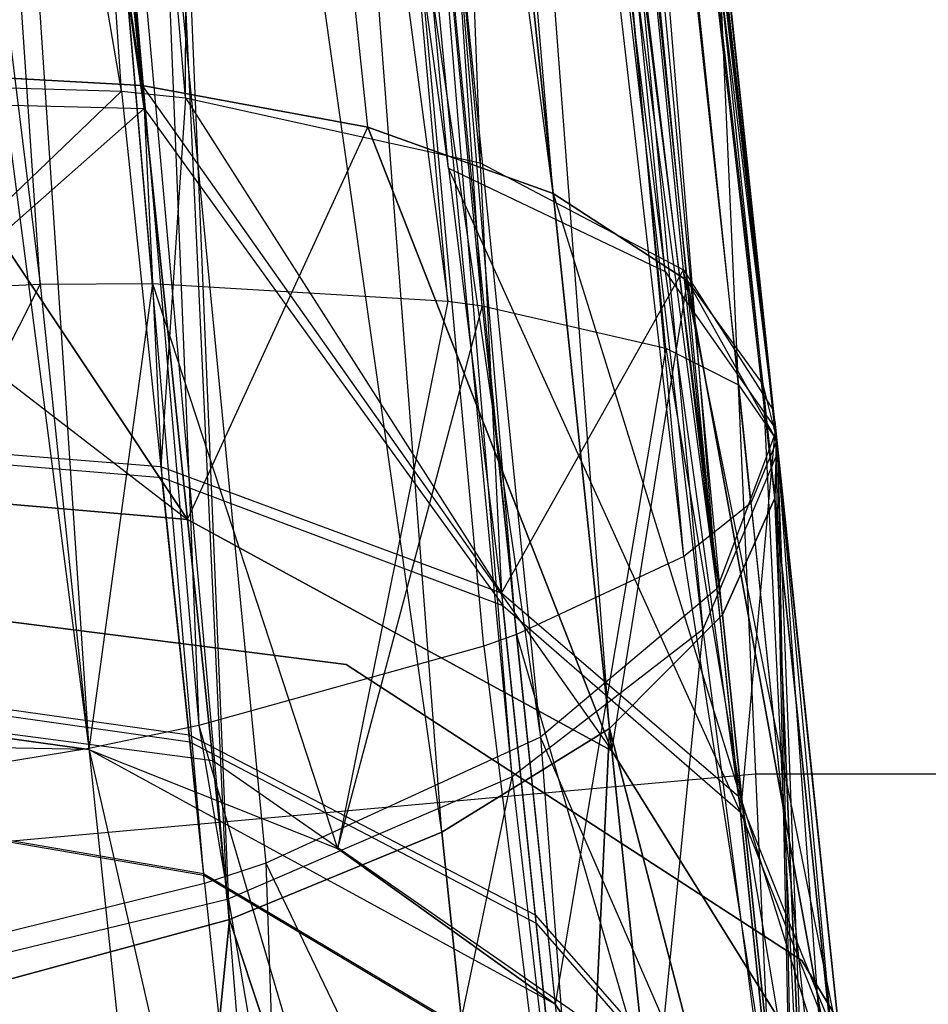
# Model space of a CAD drawing. Extents: x 0.3 to 7.1, y -3.38 to 3.38.
# Tile 272 of 604: x 3.56 to 3.64, y 1.57 to 1.65. Entities that reach past the tile are written whole.
import ezdxf

# ---------------------------------------------------------------- set-up
doc = ezdxf.new("R2010")
doc.units = 0
doc.header["$LTSCALE"] = 2.54
doc.layers.get('0').update_dxf_attribs({"linetype": 'CONTINUOUS'})

# ---------------------------------------------------------------- blocks, each defined once
blk = doc.blocks.new('SINGLES_AVVSTL_STL')
at = {"color": 0}
for p, q in [((3.569784, 1.64829, 20.243616), (3.486107, 2.22878, 19.891493)), ((3.569784, 1.64829, 20.243616), (3.486107, 2.22878, 19.891493)), ((3.569784, 1.64829, 20.445253), (3.486107, 2.22878, 20.797375)), ((3.569784, 1.64829, 20.445253), (3.486107, 2.22878, 20.797375)), ((3.569784, 1.64829, 20.243616), (3.529693, 2.219534, 19.87401)), ((3.590126, 1.644558, 20.231227), (3.529693, 2.219534, 19.87401)), ((3.569784, 1.64829, 20.243616), (3.529693, 2.219534, 19.87401)), ((3.590126, 1.644558, 20.231227), (3.529693, 2.219534, 19.87401)), ((3.606828, 1.638578, 20.214905), (3.529693, 2.219534, 19.87401)), ((3.606828, 1.638578, 20.214905), (3.529693, 2.219534, 19.87401)), ((3.529693, 2.219534, 20.814859), (3.569784, 1.64829, 20.445253)), ((3.606828, 1.638578, 20.473964), (3.529693, 2.219534, 20.814859)), ((3.606828, 1.638578, 20.473964), (3.529693, 2.219534, 20.814859)), ((3.590126, 1.644558, 20.45764), (3.529693, 2.219534, 20.814859)), ((3.590126, 1.644558, 20.45764), (3.529693, 2.219534, 20.814859)), ((3.529693, 2.219534, 20.814859), (3.569784, 1.64829, 20.445253)), ((3.569966, 1.646235, 54.621161), (3.490136, 2.205247, 54.286096)), ((3.569966, 1.646235, 54.621161), (3.490136, 2.205247, 54.286096)), ((3.569966, 1.646235, 54.621161), (3.521299, 2.200051, 54.275165)), ((3.569966, 1.646235, 54.621161), (3.521299, 2.200051, 54.275165)), ((3.59738, 1.640864, 54.602515), (3.521299, 2.200051, 54.275165)), ((3.59738, 1.640864, 54.602515), (3.521299, 2.200051, 54.275165)), ((3.606828, 1.638578, 20.214905), (3.559279, 2.198157, 19.84305)), ((3.618922, 1.630699, 20.195596), (3.559279, 2.198157, 19.84305)), ((3.606828, 1.638578, 20.214905), (3.559279, 2.198157, 19.84305)), ((3.618922, 1.630699, 20.195596), (3.559279, 2.198157, 19.84305)), ((3.626965, 1.616343, 20.163519), (3.559279, 2.198157, 19.84305)), ((3.626965, 1.616343, 20.163519), (3.559279, 2.198157, 19.84305)), ((3.618922, 1.630699, 20.493272), (3.559279, 2.198157, 20.845819)), ((3.559279, 2.198157, 20.845819), (3.625702, 1.621378, 20.514445)), ((3.618922, 1.630699, 20.493272), (3.559279, 2.198157, 20.845819)), ((3.606828, 1.638578, 20.473964), (3.559279, 2.198157, 20.845819)), ((3.606828, 1.638578, 20.473964), (3.559279, 2.198157, 20.845819)), ((3.626777, 1.611157, 20.536252), (3.559279, 2.198157, 20.845819)), ((3.626777, 1.611157, 20.536252), (3.559279, 2.198157, 20.845819)), ((3.626965, 1.616343, 20.525349), (3.559279, 2.198157, 20.845819)), ((3.626965, 1.616343, 20.525349), (3.559279, 2.198157, 20.845819)), ((3.559279, 2.198157, 20.845819), (3.625702, 1.621378, 20.514445)), ((3.59738, 1.640864, 54.602515), (3.546701, 2.188665, 54.257025)), ((3.59738, 1.640864, 54.602515), (3.546701, 2.188665, 54.257025)), ((3.616916, 1.631546, 54.576813), (3.546701, 2.188665, 54.257025)), ((3.616916, 1.631546, 54.576813), (3.546701, 2.188665, 54.257025)), ((3.492039, 2.187131, 61.184674), (3.560607, 1.630412, 61.518219)), ((3.492039, 2.187131, 61.184674), (3.560607, 1.630412, 61.518219)), ((3.523194, 2.182017, 61.173676), (3.597324, 1.628887, 61.494293)), ((3.560607, 1.630412, 61.518219), (3.523194, 2.182017, 61.173676)), ((3.560607, 1.630412, 61.518219), (3.523194, 2.182017, 61.173676)), ((3.570723, 1.63047, 61.513751), (3.523194, 2.182017, 61.173676)), ((3.570723, 1.63047, 61.513751), (3.523194, 2.182017, 61.173676)), ((3.523194, 2.182017, 61.173676), (3.597324, 1.628887, 61.494293)), ((3.616916, 1.631546, 54.576813), (3.563105, 2.173268, 54.23493)), ((3.616916, 1.631546, 54.576813), (3.563105, 2.173268, 54.23493)), ((3.626809, 1.617455, 54.542621), (3.563105, 2.173268, 54.23493)), ((3.626809, 1.617455, 54.542621), (3.563105, 2.173268, 54.23493)), ((3.597324, 1.628887, 61.494293), (3.548582, 2.170768, 61.155432)), ((3.597324, 1.628887, 61.494293), (3.548582, 2.170768, 61.155432)), ((3.600412, 1.628475, 61.491022), (3.548582, 2.170768, 61.155432)), ((3.600412, 1.628475, 61.491022), (3.548582, 2.170768, 61.155432)), ((3.626965, 1.616343, 20.163519), (3.568087, 2.169546, 19.805704)), ((3.626777, 1.611157, 20.152617), (3.568087, 2.169546, 19.805704)), ((3.626965, 1.616343, 20.163519), (3.568087, 2.169546, 19.805704)), ((3.626777, 1.611157, 20.152617), (3.568087, 2.169546, 19.805704)), ((3.622082, 1.600629, 20.131442), (3.568087, 2.169546, 19.805704)), ((3.622082, 1.600629, 20.131442), (3.568087, 2.169546, 19.805704)), ((3.611891, 1.590408, 20.576735), (3.568087, 2.169546, 20.883165)), ((3.622082, 1.600629, 20.557425), (3.568087, 2.169546, 20.883165)), ((3.611891, 1.590408, 20.576735), (3.568087, 2.169546, 20.883165)), ((3.622082, 1.600629, 20.557425), (3.568087, 2.169546, 20.883165)), ((3.626777, 1.611157, 20.536252), (3.568087, 2.169546, 20.883165)), ((3.626777, 1.611157, 20.536252), (3.568087, 2.169546, 20.883165)), ((3.566581, 2.161951, 55.277826), (3.621577, 1.602974, 54.944061)), ((3.566581, 2.161951, 55.277826), (3.621577, 1.602974, 54.944061)), ((3.564969, 2.155538, 61.133215), (3.626965, 1.616343, 61.424725)), ((3.564969, 2.155538, 61.133215), (3.626965, 1.616343, 61.424725)), ((3.564969, 2.155538, 61.133215), (3.623521, 1.621363, 61.448633)), ((3.600412, 1.628475, 61.491022), (3.564969, 2.155538, 61.133215)), ((3.600412, 1.628475, 61.491022), (3.564969, 2.155538, 61.133215)), ((3.616975, 1.624658, 61.466327), (3.564969, 2.155538, 61.133215)), ((3.616975, 1.624658, 61.466327), (3.564969, 2.155538, 61.133215)), ((3.564969, 2.155538, 61.133215), (3.623521, 1.621363, 61.448633)), ((3.626809, 1.617455, 54.542621), (3.57042, 2.154328, 54.209503)), ((3.626809, 1.617455, 54.542621), (3.57042, 2.154328, 54.209503)), ((3.626965, 1.616343, 54.540076), (3.57042, 2.154328, 54.209503)), ((3.626965, 1.616343, 54.540076), (3.57042, 2.154328, 54.209503)), ((3.556626, 2.143469, 55.299866), (3.621577, 1.602974, 54.944061)), ((3.556626, 2.143469, 55.299866), (3.621577, 1.602974, 54.944061)), ((3.622082, 1.600629, 20.131442), (3.5541, 2.140255, 19.770528)), ((3.611891, 1.590408, 20.112134), (3.5541, 2.140255, 19.770528)), ((3.622082, 1.600629, 20.131442), (3.5541, 2.140255, 19.770528)), ((3.611891, 1.590408, 20.112134), (3.5541, 2.140255, 19.770528)), ((3.596797, 1.581087, 20.095811), (3.5541, 2.140255, 19.770528)), ((3.596797, 1.581087, 20.095811), (3.5541, 2.140255, 19.770528)), ((3.5541, 2.140255, 20.918341), (3.611891, 1.590408, 20.576735)), ((3.577676, 1.573206, 20.605446), (3.5541, 2.140255, 20.918341)), ((3.577676, 1.573206, 20.605446), (3.5541, 2.140255, 20.918341)), ((3.596797, 1.581087, 20.593057), (3.5541, 2.140255, 20.918341)), ((3.596797, 1.581087, 20.593057), (3.5541, 2.140255, 20.918341)), ((3.5541, 2.140255, 20.918341), (3.611891, 1.590408, 20.576735)), ((3.568972, 2.1392, 54.190179), (3.620301, 1.59933, 54.503357)), ((3.626965, 1.616343, 54.540076), (3.568972, 2.1392, 54.190179)), ((3.626965, 1.616343, 54.540076), (3.568972, 2.1392, 54.190179)), ((3.627043, 1.615224, 54.537524), (3.568972, 2.1392, 54.190179)), ((3.627043, 1.615224, 54.537524), (3.568972, 2.1392, 54.190179)), ((3.568972, 2.1392, 54.190179), (3.620301, 1.59933, 54.503357)), ((3.55024, 2.136552, 55.307764), (3.621577, 1.602974, 54.944061)), ((3.55024, 2.136552, 55.307764), (3.621577, 1.602974, 54.944061)), ((3.55024, 2.136552, 55.307764), (3.605675, 1.589628, 54.970453)), ((3.55024, 2.136552, 55.307764), (3.605675, 1.589628, 54.970453)), ((3.626965, 1.616343, 61.424725), (3.572263, 2.13679, 61.107635)), ((3.626965, 1.616343, 61.424725), (3.572263, 2.13679, 61.107635)), ((3.624641, 1.610706, 61.400812), (3.5708, 2.121808, 61.088202)), ((3.624641, 1.610706, 61.400812), (3.5708, 2.121808, 61.088202)), ((3.618598, 1.605895, 61.382367), (3.5708, 2.121808, 61.088202)), ((3.618598, 1.605895, 61.382367), (3.5708, 2.121808, 61.088202)), ((3.575426, 1.576456, 54.992926), (3.528043, 2.120885, 55.324622)), ((3.528043, 2.120885, 55.324622), (3.605675, 1.589628, 54.970453)), ((3.528043, 2.120885, 55.324622), (3.605675, 1.589628, 54.970453)), ((3.528043, 2.120885, 55.324622), (3.58095, 1.578284, 54.990125)), ((3.528043, 2.120885, 55.324622), (3.58095, 1.578284, 54.990125)), ((3.575426, 1.576456, 54.992926), (3.528043, 2.120885, 55.324622)), ((3.620301, 1.59933, 54.503357), (3.558994, 2.120938, 54.167969)), ((3.620301, 1.59933, 54.503357), (3.558994, 2.120938, 54.167969)), ((3.603141, 1.586056, 54.47771), (3.558994, 2.120938, 54.167969)), ((3.603141, 1.586056, 54.47771), (3.558994, 2.120938, 54.167969)), ((3.596797, 1.581087, 20.095811), (3.520521, 2.116996, 19.745581)), ((3.596797, 1.581087, 20.095811), (3.520521, 2.116996, 19.745581)), ((3.577676, 1.573206, 20.083424), (3.520521, 2.116996, 19.745581)), ((3.577676, 1.573206, 20.083424), (3.520521, 2.116996, 19.745581)), ((3.577676, 1.573206, 20.605446), (3.520521, 2.116996, 20.943288)), ((3.577676, 1.573206, 20.605446), (3.520521, 2.116996, 20.943288)), ((3.603141, 1.586056, 54.47771), (3.5526, 2.114099, 54.16001)), ((3.603141, 1.586056, 54.47771), (3.5526, 2.114099, 54.16001)), ((3.577456, 1.575004, 54.459106), (3.5526, 2.114099, 54.16001)), ((3.577456, 1.575004, 54.459106), (3.5526, 2.114099, 54.16001)), ((3.618598, 1.605895, 61.382367), (3.560805, 2.103713, 61.065863)), ((3.618598, 1.605895, 61.382367), (3.560805, 2.103713, 61.065863)), ((3.603524, 1.598869, 61.358423), (3.560805, 2.103713, 61.065863)), ((3.603524, 1.598869, 61.358423), (3.560805, 2.103713, 61.065863)), ((3.577456, 1.575004, 54.459106), (3.530386, 2.098599, 54.143024)), ((3.577456, 1.575004, 54.459106), (3.530386, 2.098599, 54.143024)), ((3.554404, 2.096934, 61.057855), (3.574914, 1.590677, 61.335699)), ((3.603524, 1.598869, 61.358423), (3.554404, 2.096934, 61.057855)), ((3.603524, 1.598869, 61.358423), (3.554404, 2.096934, 61.057855)), ((3.600579, 1.597812, 61.355139), (3.554404, 2.096934, 61.057855)), ((3.600579, 1.597812, 61.355139), (3.554404, 2.096934, 61.057855)), ((3.554404, 2.096934, 61.057855), (3.574914, 1.590677, 61.335699)), ((3.532176, 2.081562, 61.040771), (3.565001, 1.588612, 61.331226)), ((3.532176, 2.081562, 61.040771), (3.565001, 1.588612, 61.331226)), ((3.532176, 2.081562, 61.040771), (3.574914, 1.590677, 61.335699)), ((3.532176, 2.081562, 61.040771), (3.574914, 1.590677, 61.335699)), ((3.502179, 2.070325, 61.030176), (3.565001, 1.588612, 61.331226)), ((3.502179, 2.070325, 61.030176), (3.565001, 1.588612, 61.331226)), ((3.567928, 1.647797, 54.828809), (3.517854, 1.941519, 54.981293)), ((3.567928, 1.647797, 54.828809), (3.517854, 1.941519, 54.981293)), ((3.573706, 1.647176, 54.831622), (3.548891, 1.937522, 54.993054)), ((3.573706, 1.647176, 54.831622), (3.548891, 1.937522, 54.993054)), ((3.567928, 1.647797, 54.828809), (3.548891, 1.937522, 54.993054)), ((3.567928, 1.647797, 54.828809), (3.548891, 1.937522, 54.993054)), ((3.573706, 1.647176, 54.831622), (3.574084, 1.928127, 55.012573)), ((3.573706, 1.647176, 54.831622), (3.574084, 1.928127, 55.012573)), ((3.600234, 1.64134, 54.851343), (3.574084, 1.928127, 55.012573)), ((3.600234, 1.64134, 54.851343), (3.574084, 1.928127, 55.012573)), ((3.590234, 1.915154, 55.036346), (3.600234, 1.64134, 54.851343)), ((3.626645, 1.619077, 54.908606), (3.590234, 1.915154, 55.036346)), ((3.626645, 1.619077, 54.908606), (3.590234, 1.915154, 55.036346)), ((3.618561, 1.631698, 54.877795), (3.590234, 1.915154, 55.036346)), ((3.618561, 1.631698, 54.877795), (3.590234, 1.915154, 55.036346)), ((3.590234, 1.915154, 55.036346), (3.600234, 1.64134, 54.851343)), ((3.626645, 1.619077, 54.908606), (3.597256, 1.899005, 55.063708)), ((3.626783, 1.618069, 54.910938), (3.597256, 1.899005, 55.063708)), ((3.626783, 1.618069, 54.910938), (3.597256, 1.899005, 55.063708)), ((3.626857, 1.617055, 54.913275), (3.597256, 1.899005, 55.063708)), ((3.626857, 1.617055, 54.913275), (3.597256, 1.899005, 55.063708)), ((3.597256, 1.899005, 55.063708), (3.621577, 1.602974, 54.944061)), ((3.626645, 1.619077, 54.908606), (3.597256, 1.899005, 55.063708)), ((3.597256, 1.899005, 55.063708), (3.621577, 1.602974, 54.944061)), ((3.618026, 1.742858, 4.980933), (3.625058, 1.586284, 5.149403)), ((3.618026, 1.742858, 4.980933), (3.625058, 1.586284, 5.149403)), ((3.57389, 1.609232, 20.274507), (3.546986, 1.649558, 20.251349)), ((3.57389, 1.609232, 20.274507), (3.546986, 1.649558, 20.251349)), ((3.569784, 1.64829, 20.243616), (3.546986, 1.649558, 20.251349)), ((3.546986, 1.649558, 20.43752), (3.57389, 1.609232, 20.414363)), ((3.546986, 1.649558, 20.43752), (3.57389, 1.609232, 20.414363)), ((3.546986, 1.649558, 20.43752), (3.569784, 1.64829, 20.445253)), ((3.569784, 1.64829, 20.243616), (3.546986, 1.649558, 20.251349)), ((3.546986, 1.649558, 20.43752), (3.569784, 1.64829, 20.445253)), ((3.523056, 1.648289, 20.434892), (3.57389, 1.609232, 20.414363)), ((3.523056, 1.648289, 20.434892), (3.57389, 1.609232, 20.414363)), ((3.541956, 1.648556, 54.820831), (3.567928, 1.647797, 54.828809)), ((3.541956, 1.648556, 54.820831), (3.567928, 1.647797, 54.828809)), ((3.57389, 1.609232, 20.274507), (3.569784, 1.64829, 20.243616)), ((3.57389, 1.609232, 20.274507), (3.569784, 1.64829, 20.243616)), ((3.590126, 1.644558, 20.231227), (3.569784, 1.64829, 20.243616)), ((3.569784, 1.64829, 20.445253), (3.57389, 1.609232, 20.414363)), ((3.569784, 1.64829, 20.445253), (3.57389, 1.609232, 20.414363)), ((3.569784, 1.64829, 20.445253), (3.612103, 1.588398, 20.434276)), ((3.569784, 1.64829, 20.445253), (3.590126, 1.644558, 20.45764)), ((3.569784, 1.64829, 20.445253), (3.612103, 1.588398, 20.434276)), ((3.590126, 1.644558, 20.231227), (3.569784, 1.64829, 20.243616)), ((3.569784, 1.64829, 20.445253), (3.590126, 1.644558, 20.45764)), ((3.535642, 1.616812, 54.801038), (3.567928, 1.647797, 54.828809)), ((3.535642, 1.616812, 54.801038), (3.567928, 1.647797, 54.828809)), ((3.53777, 1.647056, 54.630664), (3.569966, 1.646235, 54.621161)), ((3.53777, 1.647056, 54.630664), (3.569966, 1.646235, 54.621161)), ((3.567928, 1.647797, 54.828809), (3.571484, 1.613955, 54.808636)), ((3.567928, 1.647797, 54.828809), (3.571484, 1.613955, 54.808636)), ((3.567928, 1.647797, 54.828809), (3.573706, 1.647176, 54.831622)), ((3.567928, 1.647797, 54.828809), (3.573706, 1.647176, 54.831622)), ((3.573706, 1.647176, 54.831622), (3.571484, 1.613955, 54.808636)), ((3.573706, 1.647176, 54.831622), (3.571484, 1.613955, 54.808636)), ((3.573706, 1.647176, 54.831622), (3.602167, 1.602594, 54.825372)), ((3.573706, 1.647176, 54.831622), (3.602167, 1.602594, 54.825372)), ((3.573706, 1.647176, 54.831622), (3.600234, 1.64134, 54.851343)), ((3.573706, 1.647176, 54.831622), (3.600234, 1.64134, 54.851343)), ((3.535732, 1.615961, 54.650024), (3.569966, 1.646235, 54.621161)), ((3.535732, 1.615961, 54.650024), (3.569966, 1.646235, 54.621161)), ((3.569966, 1.646235, 54.621161), (3.602285, 1.60147, 54.625934)), ((3.569966, 1.646235, 54.621161), (3.602285, 1.60147, 54.625934)), ((3.569966, 1.646235, 54.621161), (3.571582, 1.613019, 54.642499)), ((3.569966, 1.646235, 54.621161), (3.571582, 1.613019, 54.642499)), ((3.57389, 1.609232, 20.274507), (3.590126, 1.644558, 20.231227)), ((3.57389, 1.609232, 20.274507), (3.590126, 1.644558, 20.231227)), ((3.612103, 1.588398, 20.254593), (3.590126, 1.644558, 20.231227)), ((3.612103, 1.588398, 20.254593), (3.590126, 1.644558, 20.231227)), ((3.606828, 1.638578, 20.214905), (3.590126, 1.644558, 20.231227)), ((3.590126, 1.644558, 20.45764), (3.612103, 1.588398, 20.434276)), ((3.590126, 1.644558, 20.45764), (3.612103, 1.588398, 20.434276)), ((3.590126, 1.644558, 20.45764), (3.606828, 1.638578, 20.473964)), ((3.606828, 1.638578, 20.214905), (3.590126, 1.644558, 20.231227)), ((3.590126, 1.644558, 20.45764), (3.606828, 1.638578, 20.473964)), ((3.59738, 1.640864, 54.602515), (3.602285, 1.60147, 54.625934)), ((3.59738, 1.640864, 54.602515), (3.616916, 1.631546, 54.576813)), ((3.623692, 1.582873, 54.602551), (3.59738, 1.640864, 54.602515)), ((3.59738, 1.640864, 54.602515), (3.602285, 1.60147, 54.625934)), ((3.59738, 1.640864, 54.602515), (3.616916, 1.631546, 54.576813)), ((3.623692, 1.582873, 54.602551), (3.59738, 1.640864, 54.602515)), ((3.600234, 1.64134, 54.851343), (3.602167, 1.602594, 54.825372)), ((3.600234, 1.64134, 54.851343), (3.602167, 1.602594, 54.825372)), ((3.600234, 1.64134, 54.851343), (3.618561, 1.631698, 54.877795)), ((3.600234, 1.64134, 54.851343), (3.618561, 1.631698, 54.877795)), ((3.612103, 1.588398, 20.254593), (3.606828, 1.638578, 20.214905)), ((3.612103, 1.588398, 20.254593), (3.606828, 1.638578, 20.214905)), ((3.618922, 1.630699, 20.195596), (3.606828, 1.638578, 20.214905)), ((3.606828, 1.638578, 20.473964), (3.612103, 1.588398, 20.434276)), ((3.606828, 1.638578, 20.473964), (3.612103, 1.588398, 20.434276)), ((3.606828, 1.638578, 20.473964), (3.632625, 1.555514, 20.462355)), ((3.606828, 1.638578, 20.473964), (3.618922, 1.630699, 20.493272)), ((3.606828, 1.638578, 20.473964), (3.632625, 1.555514, 20.462355)), ((3.618922, 1.630699, 20.195596), (3.606828, 1.638578, 20.214905)), ((3.606828, 1.638578, 20.473964), (3.618922, 1.630699, 20.493272)), ((3.602167, 1.602594, 54.825372), (3.618561, 1.631698, 54.877795)), ((3.602167, 1.602594, 54.825372), (3.618561, 1.631698, 54.877795)), ((3.616916, 1.631546, 54.576813), (3.626809, 1.617455, 54.542621)), ((3.616916, 1.631546, 54.576813), (3.626809, 1.617455, 54.542621)), ((3.616916, 1.631546, 54.576813), (3.623692, 1.582873, 54.602551)), ((3.616916, 1.631546, 54.576813), (3.623692, 1.582873, 54.602551)), ((3.632736, 1.561435, 54.876276), (3.618561, 1.631698, 54.877795)), ((3.618561, 1.631698, 54.877795), (3.626645, 1.619077, 54.908606)), ((3.632736, 1.561435, 54.876276), (3.618561, 1.631698, 54.877795)), ((3.623547, 1.584262, 54.848981), (3.618561, 1.631698, 54.877795)), ((3.623547, 1.584262, 54.848981), (3.618561, 1.631698, 54.877795)), ((3.618561, 1.631698, 54.877795), (3.626645, 1.619077, 54.908606)), ((3.539496, 1.629424, 61.523682), (3.560607, 1.630412, 61.518219)), ((3.539496, 1.629424, 61.523682), (3.560607, 1.630412, 61.518219)), ((3.560607, 1.630412, 61.518219), (3.541112, 1.591813, 61.523993)), ((3.560607, 1.630412, 61.518219), (3.541112, 1.591813, 61.523993)), ((3.560607, 1.630412, 61.518219), (3.570723, 1.63047, 61.513751)), ((3.560607, 1.630412, 61.518219), (3.570723, 1.63047, 61.513751)), ((3.560607, 1.630412, 61.518219), (3.564994, 1.588522, 61.518225)), ((3.560607, 1.630412, 61.518219), (3.564994, 1.588522, 61.518225)), ((3.570723, 1.63047, 61.513751), (3.564994, 1.588522, 61.518225)), ((3.570723, 1.63047, 61.513751), (3.564994, 1.588522, 61.518225)), ((3.570723, 1.63047, 61.513751), (3.597324, 1.628887, 61.494293)), ((3.570723, 1.63047, 61.513751), (3.597324, 1.628887, 61.494293)), ((3.570723, 1.63047, 61.513751), (3.587394, 1.579612, 61.507019)), ((3.570723, 1.63047, 61.513751), (3.587394, 1.579612, 61.507019)), ((3.612103, 1.588398, 20.254593), (3.618922, 1.630699, 20.195596)), ((3.612103, 1.588398, 20.254593), (3.618922, 1.630699, 20.195596)), ((3.632625, 1.555514, 20.226515), (3.618922, 1.630699, 20.195596)), ((3.632625, 1.555514, 20.226515), (3.618922, 1.630699, 20.195596)), ((3.626965, 1.616343, 20.163519), (3.618922, 1.630699, 20.195596)), ((3.618922, 1.630699, 20.493272), (3.632625, 1.555514, 20.462355)), ((3.618922, 1.630699, 20.493272), (3.632625, 1.555514, 20.462355)), ((3.618922, 1.630699, 20.493272), (3.625702, 1.621378, 20.514445)), ((3.626965, 1.616343, 20.163519), (3.618922, 1.630699, 20.195596)), ((3.618922, 1.630699, 20.493272), (3.625702, 1.621378, 20.514445)), ((3.597324, 1.628887, 61.494293), (3.587394, 1.579612, 61.507019)), ((3.597324, 1.628887, 61.494293), (3.587394, 1.579612, 61.507019)), ((3.600412, 1.628475, 61.491022), (3.587394, 1.579612, 61.507019)), ((3.600412, 1.628475, 61.491022), (3.587394, 1.579612, 61.507019)), ((3.597324, 1.628887, 61.494293), (3.600412, 1.628475, 61.491022)), ((3.597324, 1.628887, 61.494293), (3.600412, 1.628475, 61.491022)), ((3.600412, 1.628475, 61.491022), (3.616975, 1.624658, 61.466327)), ((3.600412, 1.628475, 61.491022), (3.616975, 1.624658, 61.466327)), ((3.600412, 1.628475, 61.491022), (3.607011, 1.565599, 61.491034)), ((3.600412, 1.628475, 61.491022), (3.607011, 1.565599, 61.491034)), ((3.616975, 1.624658, 61.466327), (3.607011, 1.565599, 61.491034)), ((3.616975, 1.624658, 61.466327), (3.607011, 1.565599, 61.491034)), ((3.616975, 1.624658, 61.466327), (3.623521, 1.621363, 61.448633)), ((3.616975, 1.624658, 61.466327), (3.623521, 1.621363, 61.448633)), ((3.616975, 1.624658, 61.466327), (3.633562, 1.525776, 61.448651)), ((3.616975, 1.624658, 61.466327), (3.633562, 1.525776, 61.448651)), ((3.623521, 1.621363, 61.448633), (3.626965, 1.616343, 61.424725)), ((3.623521, 1.621363, 61.448633), (3.626965, 1.616343, 61.424725)), ((3.623521, 1.621363, 61.448633), (3.633562, 1.525776, 61.448651)), ((3.623521, 1.621363, 61.448633), (3.633562, 1.525776, 61.448651)), ((3.625702, 1.621378, 20.514445), (3.632625, 1.555514, 20.462355)), ((3.625702, 1.621378, 20.514445), (3.632625, 1.555514, 20.462355)), ((3.625702, 1.621378, 20.514445), (3.630754, 1.518115, 20.492165)), ((3.625702, 1.621378, 20.514445), (3.630754, 1.518115, 20.492165)), ((3.625702, 1.621378, 20.514445), (3.626965, 1.616343, 20.525349)), ((3.625702, 1.621378, 20.514445), (3.626965, 1.616343, 20.525349)), ((3.626645, 1.619077, 54.908606), (3.632736, 1.561435, 54.876276)), ((3.626645, 1.619077, 54.908606), (3.632736, 1.561435, 54.876276)), ((3.626783, 1.618069, 54.910938), (3.632736, 1.561435, 54.876276)), ((3.626783, 1.618069, 54.910938), (3.632736, 1.561435, 54.876276)), ((3.626857, 1.617055, 54.913275), (3.621577, 1.602974, 54.944061)), ((3.626857, 1.617055, 54.913275), (3.621577, 1.602974, 54.944061)), ((3.626809, 1.617455, 54.542621), (3.623692, 1.582873, 54.602551)), ((3.626809, 1.617455, 54.542621), (3.623692, 1.582873, 54.602551)), ((3.626809, 1.617455, 54.542621), (3.632914, 1.55974, 54.575531)), ((3.626809, 1.617455, 54.542621), (3.632914, 1.55974, 54.575531)), ((3.626857, 1.617055, 54.913275), (3.632736, 1.561435, 54.876276)), ((3.626857, 1.617055, 54.913275), (3.632736, 1.561435, 54.876276)), ((3.626857, 1.617055, 54.913275), (3.628493, 1.537196, 54.903571)), ((3.626857, 1.617055, 54.913275), (3.628493, 1.537196, 54.903571)), ((3.571484, 1.613955, 54.808636), (3.535642, 1.616812, 54.801038)), ((3.571484, 1.613955, 54.808636), (3.535642, 1.616812, 54.801038)), ((3.626965, 1.616343, 61.424725), (3.624641, 1.610706, 61.400812)), ((3.626965, 1.616343, 61.424725), (3.624641, 1.610706, 61.400812)), ((3.626777, 1.611157, 20.152617), (3.626965, 1.616343, 20.163519)), ((3.626965, 1.616343, 20.525349), (3.626777, 1.611157, 20.536252)), ((3.626777, 1.611157, 20.152617), (3.626965, 1.616343, 20.163519)), ((3.626965, 1.616343, 20.525349), (3.626777, 1.611157, 20.536252)), ((3.632625, 1.555514, 20.226515), (3.626965, 1.616343, 20.163519)), ((3.632625, 1.555514, 20.226515), (3.626965, 1.616343, 20.163519)), ((3.626965, 1.616343, 20.525349), (3.630754, 1.518115, 20.492165)), ((3.626965, 1.616343, 20.525349), (3.630754, 1.518115, 20.492165)), ((3.626965, 1.616343, 54.540076), (3.632914, 1.55974, 54.575531)), ((3.626965, 1.616343, 54.540076), (3.627043, 1.615224, 54.537524)), ((3.626965, 1.616343, 54.540076), (3.627043, 1.615224, 54.537524)), ((3.626965, 1.616343, 54.540076), (3.632914, 1.55974, 54.575531)), ((3.626965, 1.616343, 61.424725), (3.633562, 1.525776, 61.448651)), ((3.626965, 1.616343, 61.424725), (3.633562, 1.525776, 61.448651)), ((3.535732, 1.615961, 54.650024), (3.571582, 1.613019, 54.642499)), ((3.535732, 1.615961, 54.650024), (3.571582, 1.613019, 54.642499)), ((3.627043, 1.615224, 54.537524), (3.620301, 1.59933, 54.503357)), ((3.627043, 1.615224, 54.537524), (3.620301, 1.59933, 54.503357)), ((3.627043, 1.615224, 54.537524), (3.628703, 1.535196, 54.548505)), ((3.627043, 1.615224, 54.537524), (3.628703, 1.535196, 54.548505)), ((3.627043, 1.615224, 54.537524), (3.632914, 1.55974, 54.575531)), ((3.627043, 1.615224, 54.537524), (3.632914, 1.55974, 54.575531)), ((3.602167, 1.602594, 54.825372), (3.571484, 1.613955, 54.808636)), ((3.571484, 1.613955, 54.808636), (3.574018, 1.589842, 54.778735)), ((3.602167, 1.602594, 54.825372), (3.571484, 1.613955, 54.808636)), ((3.571484, 1.613955, 54.808636), (3.574018, 1.589842, 54.778735)), ((3.52674, 1.613245, 20.281693), (3.57389, 1.609232, 20.274507)), ((3.57389, 1.609232, 20.414363), (3.52674, 1.613245, 20.407176)), ((3.52674, 1.613245, 20.281693), (3.57389, 1.609232, 20.274507)), ((3.57389, 1.609232, 20.414363), (3.52674, 1.613245, 20.407176)), ((3.571582, 1.613019, 54.642499), (3.602285, 1.60147, 54.625934)), ((3.574086, 1.589202, 54.672754), (3.571582, 1.613019, 54.642499)), ((3.571582, 1.613019, 54.642499), (3.602285, 1.60147, 54.625934)), ((3.574086, 1.589202, 54.672754), (3.571582, 1.613019, 54.642499)), ((3.624641, 1.610706, 61.400812), (3.618598, 1.605895, 61.382367)), ((3.624641, 1.610706, 61.400812), (3.618598, 1.605895, 61.382367)), ((3.622082, 1.600629, 20.131442), (3.626777, 1.611157, 20.152617)), ((3.626777, 1.611157, 20.536252), (3.622082, 1.600629, 20.557425)), ((3.622082, 1.600629, 20.131442), (3.626777, 1.611157, 20.152617)), ((3.626777, 1.611157, 20.536252), (3.622082, 1.600629, 20.557425)), ((3.624641, 1.610706, 61.400812), (3.638565, 1.478175, 61.400793)), ((3.624641, 1.610706, 61.400812), (3.633562, 1.525776, 61.448651)), ((3.624641, 1.610706, 61.400812), (3.638565, 1.478175, 61.400793)), ((3.624641, 1.610706, 61.400812), (3.633562, 1.525776, 61.448651)), ((3.632625, 1.555514, 20.226515), (3.626777, 1.611157, 20.152617)), ((3.632625, 1.555514, 20.226515), (3.626777, 1.611157, 20.152617)), ((3.630754, 1.518115, 20.196704), (3.626777, 1.611157, 20.152617)), ((3.630754, 1.518115, 20.196704), (3.626777, 1.611157, 20.152617)), ((3.626777, 1.611157, 20.536252), (3.630754, 1.518115, 20.492165)), ((3.626777, 1.611157, 20.536252), (3.630754, 1.518115, 20.492165)), ((3.57389, 1.609232, 20.274507), (3.612103, 1.588398, 20.254593)), ((3.612103, 1.588398, 20.434276), (3.57389, 1.609232, 20.414363)), ((3.576171, 1.587522, 20.319452), (3.57389, 1.609232, 20.274507)), ((3.576171, 1.587522, 20.319452), (3.57389, 1.609232, 20.274507)), ((3.57389, 1.609232, 20.274507), (3.612103, 1.588398, 20.254593)), ((3.57389, 1.609232, 20.414363), (3.576171, 1.587522, 20.369417)), ((3.57389, 1.609232, 20.414363), (3.576171, 1.587522, 20.369417)), ((3.612103, 1.588398, 20.434276), (3.57389, 1.609232, 20.414363)), ((3.618598, 1.605895, 61.382367), (3.603524, 1.598869, 61.358423)), ((3.618598, 1.605895, 61.382367), (3.603524, 1.598869, 61.358423)), ((3.618598, 1.605895, 61.382367), (3.638565, 1.478175, 61.400793)), ((3.618598, 1.605895, 61.382367), (3.638565, 1.478175, 61.400793)), ((3.621577, 1.602974, 54.944061), (3.605675, 1.589628, 54.970453)), ((3.621577, 1.602974, 54.944061), (3.605675, 1.589628, 54.970453)), ((3.621577, 1.602974, 54.944061), (3.628493, 1.537196, 54.903571)), ((3.621577, 1.602974, 54.944061), (3.628493, 1.537196, 54.903571)), ((3.539608, 1.60236, 61.723364), (3.588169, 1.596163, 61.723364)), ((3.588169, 1.596163, 61.523364), (3.539608, 1.60236, 61.523364)), ((3.588169, 1.596163, 61.523364), (3.539608, 1.60236, 61.523364)), ((3.539608, 1.60236, 61.723364), (3.588169, 1.596163, 61.723364)), ((3.623547, 1.584262, 54.848981), (3.602167, 1.602594, 54.825372)), ((3.602167, 1.602594, 54.825372), (3.605209, 1.573647, 54.789478)), ((3.623547, 1.584262, 54.848981), (3.602167, 1.602594, 54.825372)), ((3.602167, 1.602594, 54.825372), (3.605209, 1.573647, 54.789478)), ((3.602285, 1.60147, 54.625934), (3.623692, 1.582873, 54.602551)), ((3.60529, 1.572878, 54.66225), (3.602285, 1.60147, 54.625934)), ((3.602285, 1.60147, 54.625934), (3.623692, 1.582873, 54.602551)), ((3.60529, 1.572878, 54.66225), (3.602285, 1.60147, 54.625934)), ((3.611891, 1.590408, 20.112134), (3.622082, 1.600629, 20.131442)), ((3.622082, 1.600629, 20.557425), (3.611891, 1.590408, 20.576735)), ((3.611891, 1.590408, 20.112134), (3.622082, 1.600629, 20.131442)), ((3.622082, 1.600629, 20.557425), (3.611891, 1.590408, 20.576735)), ((3.630754, 1.518115, 20.196704), (3.622082, 1.600629, 20.131442)), ((3.630754, 1.518115, 20.196704), (3.622082, 1.600629, 20.131442)), ((3.622082, 1.600629, 20.557425), (3.630754, 1.518115, 20.492165)), ((3.622082, 1.600629, 20.557425), (3.630754, 1.518115, 20.492165)), ((3.620301, 1.59933, 54.503357), (3.603141, 1.586056, 54.47771)), ((3.620301, 1.59933, 54.503357), (3.603141, 1.586056, 54.47771)), ((3.620301, 1.59933, 54.503357), (3.61163, 1.512554, 54.525128)), ((3.620301, 1.59933, 54.503357), (3.61163, 1.512554, 54.525128)), ((3.620301, 1.59933, 54.503357), (3.628703, 1.535196, 54.548505)), ((3.620301, 1.59933, 54.503357), (3.628703, 1.535196, 54.548505)), ((3.603524, 1.598869, 61.358423), (3.600579, 1.597812, 61.355139)), ((3.603524, 1.598869, 61.358423), (3.600579, 1.597812, 61.355139)), ((3.620874, 1.433701, 61.358411), (3.603524, 1.598869, 61.358423)), ((3.603524, 1.598869, 61.358423), (3.638565, 1.478175, 61.400793)), ((3.603524, 1.598869, 61.358423), (3.638565, 1.478175, 61.400793)), ((3.620874, 1.433701, 61.358411), (3.603524, 1.598869, 61.358423)), ((3.600579, 1.597812, 61.355139), (3.574914, 1.590677, 61.335699)), ((3.600579, 1.597812, 61.355139), (3.574914, 1.590677, 61.335699)), ((3.600579, 1.597812, 61.355139), (3.620874, 1.433701, 61.358411)), ((3.600579, 1.597812, 61.355139), (3.620874, 1.433701, 61.358411)), ((3.588169, 1.596163, 61.723364), (3.629232, 1.569511, 61.723364)), ((3.629232, 1.569511, 61.523364), (3.588169, 1.596163, 61.523364)), ((3.588169, 1.596163, 61.523364), (3.588169, 1.596163, 61.723364)), ((3.588169, 1.596163, 61.523364), (3.588169, 1.596163, 61.723364)), ((3.629232, 1.569511, 61.523364), (3.588169, 1.596163, 61.523364)), ((3.588169, 1.596163, 61.723364), (3.629232, 1.569511, 61.723364)), ((3.537946, 1.594894, 54.773859), (3.574018, 1.589842, 54.778735)), ((3.537946, 1.594894, 54.773859), (3.574018, 1.589842, 54.778735)), ((3.538007, 1.594312, 54.677527), (3.574086, 1.589202, 54.672754)), ((3.538007, 1.594312, 54.677527), (3.574086, 1.589202, 54.672754)), ((3.528787, 1.593766, 20.322018), (3.576171, 1.587522, 20.319452)), ((3.528787, 1.593766, 20.36685), (3.576171, 1.587522, 20.369417)), ((3.528787, 1.593766, 20.322018), (3.576171, 1.587522, 20.319452)), ((3.528787, 1.593766, 20.36685), (3.576171, 1.587522, 20.369417)), ((3.541112, 1.591813, 61.523993), (3.564994, 1.588522, 61.518225)), ((3.564994, 1.588522, 61.750812), (3.541112, 1.591813, 61.523993)), ((3.564994, 1.588522, 61.750812), (3.541112, 1.591813, 61.523993)), ((3.541112, 1.591813, 61.523993), (3.564994, 1.588522, 61.518225)), ((3.574914, 1.590677, 61.335699), (3.565001, 1.588612, 61.331226)), ((3.574914, 1.590677, 61.335699), (3.565001, 1.588612, 61.331226)), ((3.574914, 1.590677, 61.335699), (3.604599, 1.415917, 61.342426)), ((3.574914, 1.590677, 61.335699), (3.604599, 1.415917, 61.342426)), ((3.574914, 1.590677, 61.335699), (3.620874, 1.433701, 61.358411)), ((3.574914, 1.590677, 61.335699), (3.620874, 1.433701, 61.358411)), ((3.596797, 1.581087, 20.095811), (3.611891, 1.590408, 20.112134)), ((3.611891, 1.590408, 20.576735), (3.596797, 1.581087, 20.593057)), ((3.596797, 1.581087, 20.095811), (3.611891, 1.590408, 20.112134)), ((3.611891, 1.590408, 20.576735), (3.596797, 1.581087, 20.593057)), ((3.60692, 1.484768, 20.171989), (3.611891, 1.590408, 20.112134)), ((3.60692, 1.484768, 20.171989), (3.611891, 1.590408, 20.112134)), ((3.611891, 1.590408, 20.576735), (3.60692, 1.484768, 20.516879)), ((3.611891, 1.590408, 20.576735), (3.60692, 1.484768, 20.516879)), ((3.630754, 1.518115, 20.196704), (3.611891, 1.590408, 20.112134)), ((3.630754, 1.518115, 20.196704), (3.611891, 1.590408, 20.112134)), ((3.611891, 1.590408, 20.576735), (3.630754, 1.518115, 20.492165)), ((3.611891, 1.590408, 20.576735), (3.630754, 1.518115, 20.492165)), ((3.574018, 1.589842, 54.778735), (3.57533, 1.577362, 54.742096)), ((3.574018, 1.589842, 54.778735), (3.605209, 1.573647, 54.789478)), ((3.574018, 1.589842, 54.778735), (3.57533, 1.577362, 54.742096)), ((3.574018, 1.589842, 54.778735), (3.605209, 1.573647, 54.789478)), ((3.605675, 1.589628, 54.970453), (3.58095, 1.578284, 54.990125)), ((3.605675, 1.589628, 54.970453), (3.58095, 1.578284, 54.990125)), ((3.628493, 1.537196, 54.903571), (3.605675, 1.589628, 54.970453)), ((3.605675, 1.589628, 54.970453), (3.611392, 1.51482, 54.927179)), ((3.605675, 1.589628, 54.970453), (3.611392, 1.51482, 54.927179)), ((3.628493, 1.537196, 54.903571), (3.605675, 1.589628, 54.970453)), ((3.564994, 1.588522, 61.750812), (3.517137, 1.589293, 61.750812)), ((3.564994, 1.588522, 61.750812), (3.517137, 1.589293, 61.750812)), ((3.565001, 1.588612, 61.331226), (3.544187, 1.585174, 61.325769)), ((3.565001, 1.588612, 61.331226), (3.544187, 1.585174, 61.325769)), ((3.565001, 1.588612, 61.331226), (3.584541, 1.402543, 61.331219)), ((3.565001, 1.588612, 61.331226), (3.584541, 1.402543, 61.331219)), ((3.565001, 1.588612, 61.331226), (3.604599, 1.415917, 61.342426)), ((3.565001, 1.588612, 61.331226), (3.604599, 1.415917, 61.342426)), ((3.574086, 1.589202, 54.672754), (3.60529, 1.572878, 54.66225)), ((3.575346, 1.577209, 54.709235), (3.574086, 1.589202, 54.672754)), ((3.574086, 1.589202, 54.672754), (3.60529, 1.572878, 54.66225)), ((3.575346, 1.577209, 54.709235), (3.574086, 1.589202, 54.672754)), ((3.607011, 1.565599, 61.750812), (3.564994, 1.588522, 61.750812)), ((3.564994, 1.588522, 61.518225), (3.587394, 1.579612, 61.507019)), ((3.564994, 1.588522, 61.750812), (3.564994, 1.588522, 61.518225)), ((3.564994, 1.588522, 61.750812), (3.564994, 1.588522, 61.518225)), ((3.564994, 1.588522, 61.750812), (3.587394, 1.579612, 61.507019)), ((3.564994, 1.588522, 61.518225), (3.587394, 1.579612, 61.507019)), ((3.564994, 1.588522, 61.750812), (3.587394, 1.579612, 61.507019)), ((3.607011, 1.565599, 61.750812), (3.564994, 1.588522, 61.750812)), ((3.612103, 1.588398, 20.254593), (3.632625, 1.555514, 20.226515)), ((3.632625, 1.555514, 20.462355), (3.612103, 1.588398, 20.434276)), ((3.615034, 1.560504, 20.312337), (3.612103, 1.588398, 20.254593)), ((3.615034, 1.560504, 20.312337), (3.612103, 1.588398, 20.254593)), ((3.612103, 1.588398, 20.254593), (3.632625, 1.555514, 20.226515)), ((3.612103, 1.588398, 20.434276), (3.615034, 1.560504, 20.376532)), ((3.612103, 1.588398, 20.434276), (3.615034, 1.560504, 20.376532)), ((3.632625, 1.555514, 20.462355), (3.612103, 1.588398, 20.434276)), ((3.576171, 1.587522, 20.319452), (3.615034, 1.560504, 20.312337)), ((3.576171, 1.587522, 20.369417), (3.576171, 1.587522, 20.319452)), ((3.576171, 1.587522, 20.369417), (3.576171, 1.587522, 20.319452)), ((3.576171, 1.587522, 20.369417), (3.615034, 1.560504, 20.376532)), ((3.576171, 1.587522, 20.319452), (3.615034, 1.560504, 20.312337)), ((3.576171, 1.587522, 20.369417), (3.615034, 1.560504, 20.376532)), ((3.625058, 1.586284, 5.149403), (3.483152, 1.573513, 5.149403)), ((3.625058, 1.586284, 5.149403), (3.483152, 1.573513, 5.149403)), ((3.603141, 1.586056, 54.47771), (3.577456, 1.575004, 54.459106)), ((3.603141, 1.586056, 54.47771), (3.577456, 1.575004, 54.459106)), ((3.584, 1.494874, 54.508563), (3.603141, 1.586056, 54.47771)), ((3.584, 1.494874, 54.508563), (3.603141, 1.586056, 54.47771)), ((3.603141, 1.586056, 54.47771), (3.61163, 1.512554, 54.525128)), ((3.603141, 1.586056, 54.47771), (3.61163, 1.512554, 54.525128)), ((3.767538, 1.586284, 5.149403), (3.625058, 1.586284, 5.149403)), ((3.625058, 1.586284, 5.149403), (3.632681, 1.416542, 5.304568)), ((3.625058, 1.586284, 5.149403), (3.632681, 1.416542, 5.304568)), ((3.767538, 1.586284, 5.149403), (3.625058, 1.586284, 5.149403)), ((3.632736, 1.561435, 54.876276), (3.623547, 1.584262, 54.848981)), ((3.623547, 1.584262, 54.848981), (3.627306, 1.548495, 54.804626)), ((3.632736, 1.561435, 54.876276), (3.623547, 1.584262, 54.848981)), ((3.623547, 1.584262, 54.848981), (3.627306, 1.548495, 54.804626)), ((3.539138, 1.58355, 54.740558), (3.57533, 1.577362, 54.742096)), ((3.539138, 1.58355, 54.740558), (3.57533, 1.577362, 54.742096)), ((3.539153, 1.583411, 54.710687), (3.575346, 1.577209, 54.709235)), ((3.539153, 1.583411, 54.710687), (3.575346, 1.577209, 54.709235)), ((3.623692, 1.582873, 54.602551), (3.632914, 1.55974, 54.575531)), ((3.623692, 1.582873, 54.602551), (3.632914, 1.55974, 54.575531)), ((3.627406, 1.547546, 54.64743), (3.623692, 1.582873, 54.602551)), ((3.627406, 1.547546, 54.64743), (3.623692, 1.582873, 54.602551)), ((3.577676, 1.573206, 20.083424), (3.596797, 1.581087, 20.095811)), ((3.596797, 1.581087, 20.593057), (3.577676, 1.573206, 20.605446)), ((3.577676, 1.573206, 20.083424), (3.596797, 1.581087, 20.095811)), ((3.596797, 1.581087, 20.593057), (3.577676, 1.573206, 20.605446)), ((3.60692, 1.484768, 20.171989), (3.596797, 1.581087, 20.095811)), ((3.60692, 1.484768, 20.171989), (3.596797, 1.581087, 20.095811)), ((3.596797, 1.581087, 20.593057), (3.60692, 1.484768, 20.516879)), ((3.596797, 1.581087, 20.593057), (3.60692, 1.484768, 20.516879)), ((3.587394, 1.579612, 61.507019), (3.607011, 1.565599, 61.491034)), ((3.607011, 1.565599, 61.750812), (3.587394, 1.579612, 61.507019)), ((3.607011, 1.565599, 61.750812), (3.587394, 1.579612, 61.507019)), ((3.587394, 1.579612, 61.507019), (3.607011, 1.565599, 61.491034)), ((3.58095, 1.578284, 54.990125), (3.575426, 1.576456, 54.992926)), ((3.58095, 1.578284, 54.990125), (3.575426, 1.576456, 54.992926)), ((3.58095, 1.578284, 54.990125), (3.611392, 1.51482, 54.927179)), ((3.58095, 1.578284, 54.990125), (3.611392, 1.51482, 54.927179)), ((3.58095, 1.578284, 54.990125), (3.583742, 1.497327, 54.943915)), ((3.58095, 1.578284, 54.990125), (3.583742, 1.497327, 54.943915)), ((3.57533, 1.577362, 54.742096), (3.575346, 1.577209, 54.709235)), ((3.57533, 1.577362, 54.742096), (3.606784, 1.558665, 54.745496)), ((3.57533, 1.577362, 54.742096), (3.575346, 1.577209, 54.709235)), ((3.57533, 1.577362, 54.742096), (3.606784, 1.558665, 54.745496)), ((3.575346, 1.577209, 54.709235), (3.606803, 1.558481, 54.706042)), ((3.575346, 1.577209, 54.709235), (3.606803, 1.558481, 54.706042)), ((3.575426, 1.576456, 54.992926), (3.550182, 1.570257, 55.000879)), ((3.575426, 1.576456, 54.992926), (3.550182, 1.570257, 55.000879)), ((3.575426, 1.576456, 54.992926), (3.583742, 1.497327, 54.943915)), ((3.575426, 1.576456, 54.992926), (3.583742, 1.497327, 54.943915)), ((3.577456, 1.575004, 54.459106), (3.546143, 1.567448, 54.449628)), ((3.577456, 1.575004, 54.459106), (3.546143, 1.567448, 54.449628)), ((3.577456, 1.575004, 54.459106), (3.584, 1.494874, 54.508563)), ((3.577456, 1.575004, 54.459106), (3.584, 1.494874, 54.508563)), ((3.605209, 1.573647, 54.789478), (3.606784, 1.558665, 54.745496)), ((3.605209, 1.573647, 54.789478), (3.627306, 1.548495, 54.804626)), ((3.605209, 1.573647, 54.789478), (3.606784, 1.558665, 54.745496)), ((3.605209, 1.573647, 54.789478), (3.627306, 1.548495, 54.804626)), ((3.55564, 1.567226, 20.075691), (3.577676, 1.573206, 20.083424)), ((3.577676, 1.573206, 20.605446), (3.55564, 1.567226, 20.613177)), ((3.55564, 1.567226, 20.075691), (3.577676, 1.573206, 20.083424)), ((3.577676, 1.573206, 20.605446), (3.55564, 1.567226, 20.613177)), ((3.566582, 1.463113, 20.158034), (3.577676, 1.573206, 20.083424)), ((3.566582, 1.463113, 20.158034), (3.577676, 1.573206, 20.083424)), ((3.577676, 1.573206, 20.605446), (3.566582, 1.463113, 20.530835)), ((3.577676, 1.573206, 20.605446), (3.566582, 1.463113, 20.530835)), ((3.60692, 1.484768, 20.171989), (3.577676, 1.573206, 20.083424)), ((3.60692, 1.484768, 20.171989), (3.577676, 1.573206, 20.083424)), ((3.577676, 1.573206, 20.605446), (3.60692, 1.484768, 20.516879)), ((3.577676, 1.573206, 20.605446), (3.60692, 1.484768, 20.516879)), ((3.60529, 1.572878, 54.66225), (3.627406, 1.547546, 54.64743)), ((3.606803, 1.558481, 54.706042), (3.60529, 1.572878, 54.66225)), ((3.60529, 1.572878, 54.66225), (3.627406, 1.547546, 54.64743)), ((3.606803, 1.558481, 54.706042), (3.60529, 1.572878, 54.66225)), ((3.629232, 1.569511, 61.723364), (3.654665, 1.527681, 61.723364)), ((3.654665, 1.527681, 61.523364), (3.629232, 1.569511, 61.523364)), ((3.629232, 1.569511, 61.523364), (3.629232, 1.569511, 61.723364)), ((3.629232, 1.569511, 61.523364), (3.629232, 1.569511, 61.723364)), ((3.654665, 1.527681, 61.523364), (3.629232, 1.569511, 61.523364)), ((3.629232, 1.569511, 61.723364), (3.654665, 1.527681, 61.723364)), ((3.633562, 1.525776, 61.750812), (3.607011, 1.565599, 61.750812)), ((3.607011, 1.565599, 61.491034), (3.633562, 1.525776, 61.448651)), ((3.607011, 1.565599, 61.750812), (3.607011, 1.565599, 61.491034)), ((3.633562, 1.525776, 61.750812), (3.607011, 1.565599, 61.750812)), ((3.607011, 1.565599, 61.491034), (3.633562, 1.525776, 61.448651)), ((3.607011, 1.565599, 61.750812), (3.607011, 1.565599, 61.491034))]:
    blk.add_line(p, q, dxfattribs=at)

msp = doc.modelspace()

# ---------------------------------------------------------------- block references
at = {"color": 0}
msp.add_blockref('SINGLES_AVVSTL_STL', (0, 0), dxfattribs=at)

doc.saveas('drawing.dxf')
